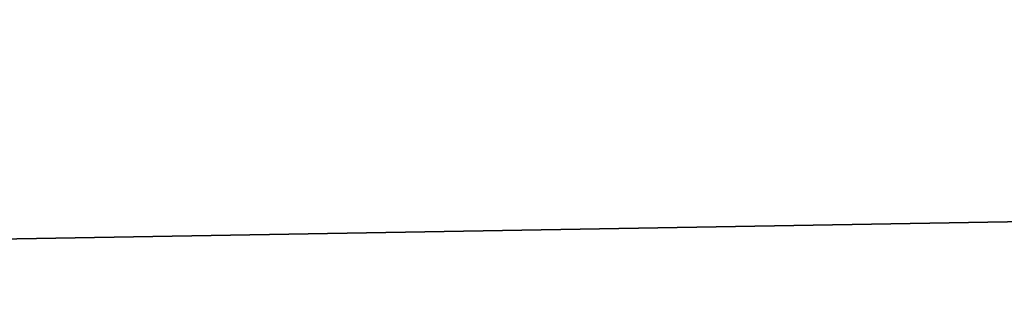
# Model space of a CAD drawing. Header units: millimetres. Extents: x -522 to 188, y -54 to 63.
# Tile 790 of 1056: x -2.534244 to -2.531977, y -36.799354 to -36.798708. Entities that reach past the tile are written whole.
import ezdxf

# ---------------------------------------------------------------- set-up
doc = ezdxf.new("R2010")
doc.units = ezdxf.units.MM
doc.header["$LTSCALE"] = 65.185185
for name, color, linetype in [('1', 7, 'CONTINUOUS'), ('2', 7, 'CONTINUOUS'), ('8', 7, 'CONTINUOUS'), ('9', 7, 'CONTINUOUS')]:
    doc.layers.add(name, color=color, linetype=linetype)

msp = doc.modelspace()

# ---------------------------------------------------------------- linework, layer by layer
at = {"layer": '1', "color": 7, "linetype": 'CONTINUOUS'}
for points in [[(-2.5362295, -36.8, -12.7501964), (-1.6968405, 23, -12.8887832), (-1.696884, -36.8, -12.8887768), (-2.5362295, -36.8, -12.7501964)], [(-2.5361742, 23, -12.7502086), (-1.6968405, 23, -12.8887832), (-2.5362295, -36.8, -12.7501964), (-2.5361742, 23, -12.7502086)]]:
    msp.add_3dface(points, dxfattribs=at)
at = {"layer": '2', "color": 7, "linetype": 'CONTINUOUS'}
for points in [[(-1.696884, -36.8, 12.8887768), (-2.5361742, 23, 12.7502086), (-2.5362295, -36.8, 12.7501964), (-1.696884, -36.8, 12.8887768)], [(-1.6968405, 23, 12.8887832), (-2.5361742, 23, 12.7502086), (-1.696884, -36.8, 12.8887768), (-1.6968405, 23, 12.8887832)]]:
    msp.add_3dface(points, dxfattribs=at)
at = {"layer": '8', "color": 3, "linetype": 'CONTINUOUS'}
for points in [[(-2.15, -36.7927089, -10.8087802), (-2.5807847, -36.8, -10.5900652), (-2.8523248, -36.7927089, -10.645021), (-2.15, -36.7927089, -10.8087802)], [(-2.2178455, -36.8, -10.6719753), (-2.5807847, -36.8, -10.5900652), (-2.15, -36.7927089, -10.8087802), (-2.2178455, -36.8, -10.6719753)]]:
    msp.add_3dface(points, dxfattribs=at)
at = {"layer": '9', "color": 3, "linetype": 'CONTINUOUS'}
for points in [[(-2.8523248, -36.7927089, 10.645021), (-2.2178446, -36.8, 10.6719755), (-2.15, -36.7927089, 10.8087802), (-2.8523248, -36.7927089, 10.645021)], [(-2.5807838, -36.8, 10.5900654), (-2.2178446, -36.8, 10.6719755), (-2.8523248, -36.7927089, 10.645021), (-2.5807838, -36.8, 10.5900654)]]:
    msp.add_3dface(points, dxfattribs=at)

doc.saveas('drawing.dxf')
